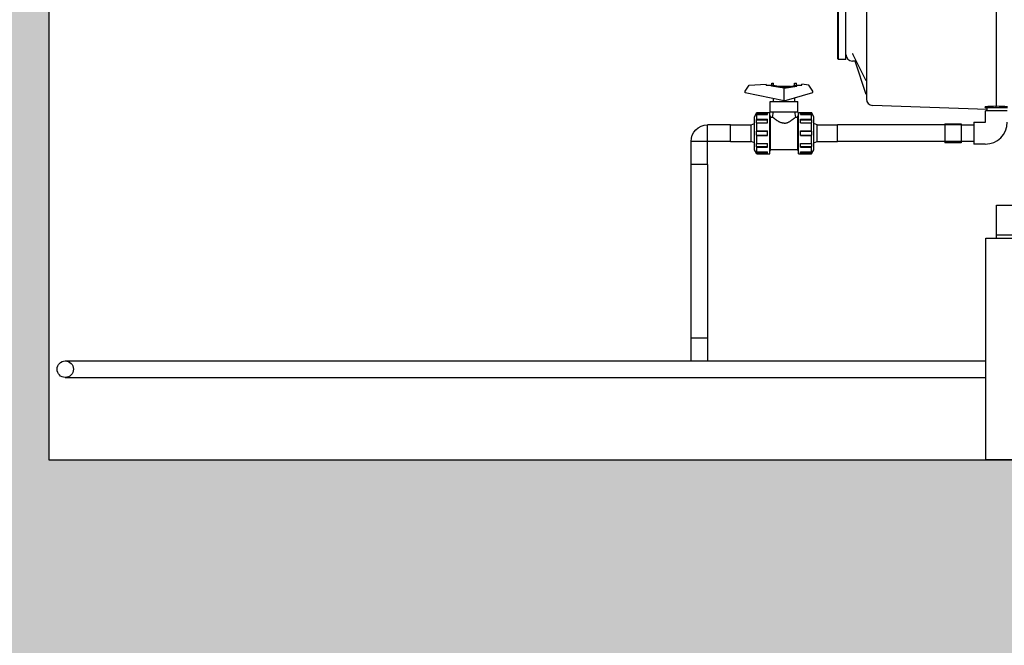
# Model space of a CAD drawing. Header units: metres. Extents: x -270273 to 328371, y -146885 to 591473.
# Tile 449 of 473: x 151424 to 152619, y 433573 to 434332. Entities that reach past the tile are written whole.
import ezdxf
from ezdxf import colors
from ezdxf.entities.mleader import LeaderData, LeaderLine
from ezdxf.math import Vec2, Vec3

# ---------------------------------------------------------------- set-up
doc = ezdxf.new("R2010")
doc.units = ezdxf.units.M
doc.layers.get('0').update_dxf_attribs({"color": 151})
for name, color, linetype in [('Iv-Hatch', 253, 'Continuous'), ('Iv-Lines 018', 1, 'Continuous'), ('Iv-status-nieuw', 170, 'Continuous'), ('Rahmen', 7, 'Continuous')]:
    doc.layers.add(name, color=color, linetype=linetype)
doc.styles.get("Standard").update_dxf_attribs({"font": 'iv-font.shx'})

# ---------------------------------------------------------------- blocks, each defined once
blk = doc.blocks.new('_Dot')
at = {"color": 0, "linetype": 'ByBlock', "lineweight": -2}
blk.add_line((-0.5, 0), (-1, 0), dxfattribs=at)
at = {"color": 0, "linetype": 'ByBlock', "const_width": 0.5}
blk.add_lwpolyline([(-0.25, 0, 1), (0.25, 0, 1)], format="xyb", close=True, dxfattribs=at)
blk = doc.blocks.new('Ventilator 1 V.A.Z.')
for p, q in [((65729.5, -9142.6), (65729.5, -9726.6)), ((65730.5, -9727.6), (65730.5, -9141.6)), ((65739.5, -9727.6), (65739.5, -9141.6)), ((65922, -9648.8), (65922, -9784.4)), ((65764.5, -9658.3), (65764.5, -9776)), ((65730.5, -9727.6), (65729.5, -9726.6)), ((65739.5, -9727.6), (65730.5, -9727.6)), ((65764.1, -9753.8), (65748.5, -9721.9)), ((65752.2, -9729.6), (65747.5, -9729.6)), ((65764.3, -9770.2), (65750.7, -9729.6)), ((65911, -9788.4), (65771.8, -9783.5)), ((65908.6, -9786.1), (65908.6, -9785.1)), ((65908.6, -9786.1), (65922.1, -9786.1)), ((65911, -9790.1), (65911, -9786.1)), ((65922, -9784.4), (65922.1, -9784.4)), ((65922.1, -9786.1), (65922.1, -9784.4)), ((65922.1, -9786.1), (65935.6, -9786.1)), ((65935.3, -9790.1), (65908.8, -9790.1)), ((65908.8, -9803.8), (65908.8, -9790.1)), ((65859.5, -9805.7), (65859.5, -9828.7)), ((65859.5, -9805.7), (65879.5, -9805.7)), ((65879.5, -9805.7), (65879.5, -9828.7)), ((65879.5, -9807.2), (65895, -9807.2)), ((65895, -9803.9), (65895, -9830.4)), ((65895, -9803.9), (65908.7, -9803.9)), ((65879.5, -9828.7), (65859.5, -9828.7)), ((65895, -9827.2), (65879.5, -9827.2)), ((65908.7, -9830.4), (65895, -9830.4)), ((65922.5, -9906.6), (65922.5, -9904.6)), ((65922.5, -9904.6), (66396.5, -9904.6)), ((65922.5, -9936.6), (65922.5, -9906.6)), ((65922.5, -9940.6), (65922.5, -9936.6)), ((65922.5, -9942.6), (65922.5, -9940.6)), ((65922.5, -9940.6), (66396.5, -9940.6)), ((65922.5, -9944.6), (65922.5, -9942.6)), ((65922.5, -9944.6), (66396.5, -9944.6))]:
    blk.add_line(p, q)
for centre, radius, start, end in [((65747.5, -9721.6), 8, 180, 270), ((65645.6, -9744.2), 118.9, 355.3655, 355.38), ((65772.1, -9775.9), 7.63, 179.573, 267.5886), ((65908.7, -9803.8), 0.1, 270, 0), ((65908.7, -9803.8), 26.6, 270, 0)]:
    blk.add_arc(centre, radius, start, end)
at = {"extrusion": (0, 0, -1)}
for centre, major_axis, ratio, start_param, end_param in [((65760.5, -9739.6), (-3.6, 14.2), 0.010417, 3.077017, 3.191287), ((65862.9, -9427.3), (622.5, 0), 0.576298, 1.475776, 1.497378), ((65981.3, -9427.3), (-622.5, 0), 0.576298, -1.497375, -1.475612)]:
    blk.add_ellipse(centre, major_axis=major_axis, ratio=ratio, start_param=start_param, end_param=end_param, dxfattribs=at)
blk.add_open_spline([(65748.5, -9721.9), (65748.4, -9721.8), (65748.3, -9721.5), (65748, -9721.2), (65747.7, -9720.9), (65747.7, -9720.9), (65747.7, -9720.9), (65747.7, -9720.9)], degree=3, knots=[0, 0, 0, 0, 0.0678428, 0.257649, 0.3970513, 0.539454, 0.5448245, 0.5448245, 0.5448245, 0.5448245])
blk.add_open_spline([(65748.5, -9721.9), (65748.5, -9721.9), (65748.4, -9721.8), (65748.4, -9721.8)], degree=3)
blk = doc.blocks.new('Knie 90 PE100 d20')
for p, q in [((64142.9, -6144.9), (64170.8, -6144.9)), ((64142.9, -6164.9), (64142.9, -6144.9)), ((64170.8, -6164.9), (64170.8, -6144.9)), ((64142.9, -6164.9), (64170.8, -6164.9)), ((64170.9, -6165), (64190.9, -6165)), ((64170.9, -6192.9), (64170.9, -6165)), ((64190.9, -6192.9), (64190.9, -6165)), ((64170.9, -6192.9), (64190.9, -6192.9))]:
    blk.add_line(p, q)
for radius, start, end in [(20.1, 0, 90), (0.1, 359.9996, 90.0002)]:
    blk.add_arc((64170.8, -6165), radius, start, end)
blk = doc.blocks.new('PE SDR11 Afsluiter DN15')
for p, q in [((61396.1, -9205.2), (61401.1, -9197.9)), ((61401.1, -9197.9), (61421.7, -9196.6)), ((61421.7, -9197.9), (61421.7, -9196.6)), ((61421.7, -9197.9), (61428, -9197.9)), ((61443.3, -9200.6), (61428, -9197.9)), ((61428, -9198.9), (61428, -9197.9)), ((61428, -9198.9), (61428, -9197.9)), ((61443.3, -9201.6), (61428, -9198.9)), ((61428.3, -9195.4), (61430.6, -9195.4)), ((61428.3, -9198), (61428.3, -9195.4)), ((61430.6, -9198.4), (61430.6, -9195.4)), ((61435.6, -9199.2), (61450.9, -9199.2)), ((61443.3, -9200.6), (61458.6, -9197.9)), ((61443.3, -9201.6), (61458.6, -9198.9)), ((61443.3, -9217), (61443.3, -9200.6)), ((61456, -9195.4), (61458.3, -9195.4)), ((61456, -9198.4), (61456, -9195.4)), ((61458.3, -9198), (61458.3, -9195.4)), ((61458.6, -9197.9), (61464.7, -9197.9)), ((61458.6, -9198.9), (61458.6, -9197.9)), ((61458.6, -9198.9), (61458.6, -9197.9)), ((61473.5, -9197.9), (61464.7, -9196.6)), ((61464.7, -9197.9), (61464.7, -9196.6)), ((61478.1, -9204.9), (61473.5, -9197.9)), ((61396.1, -9207.1), (61396.1, -9205.2)), ((61443.3, -9217), (61396.1, -9207.1)), ((61430.3, -9217.8), (61430.3, -9214.3)), ((61443.3, -9217), (61478.1, -9206.7)), ((61456.3, -9217.8), (61456.3, -9213.1)), ((61478.1, -9206.7), (61478.1, -9204.9)), ((61426.6, -9217.8), (61460, -9217.8)), ((61426.6, -9230), (61426.6, -9217.8)), ((61460, -9230), (61460, -9217.8)), ((61407.3, -9236.1), (61410.2, -9231.1)), ((61407.3, -9276.1), (61407.3, -9236.1)), ((61409.7, -9233), (61409.8, -9232.8)), ((61409.8, -9233.2), (61409.7, -9233)), ((61409.8, -9232.3), (61409.9, -9232.2)), ((61409.8, -9232.3), (61423.3, -9232.3)), ((61409.8, -9232.5), (61409.8, -9232.3)), ((61409.8, -9232.8), (61409.8, -9232.5)), ((61409.8, -9233.5), (61409.8, -9233.2)), ((61409.8, -9233.7), (61409.8, -9233.5)), ((61409.8, -9233.7), (61409.9, -9233.6)), ((61409.9, -9232.1), (61410, -9231.9)), ((61409.9, -9232.2), (61409.9, -9232.1)), ((61409.9, -9233.6), (61410, -9233.5)), ((61409.9, -9233.6), (61409.9, -9233.6)), ((61410, -9231.9), (61410.1, -9231.8)), ((61410, -9233.5), (61410.1, -9233.4)), ((61410.1, -9231.7), (61410.2, -9231.6)), ((61410.1, -9231.8), (61410.1, -9231.7)), ((61410.1, -9233.4), (61410.2, -9233.3)), ((61410.1, -9233.4), (61410.1, -9233.4)), ((61410.2, -9231.1), (61426, -9231.1)), ((61410.2, -9231.6), (61410.2, -9231.1)), ((61410.2, -9231.6), (61423.3, -9231.6)), ((61410.2, -9233.3), (61423.3, -9233.3)), ((61410.2, -9239.2), (61410.2, -9233.3)), ((61423.3, -9233.3), (61423.3, -9231.6)), ((61426, -9281.1), (61426, -9231.1)), ((61426, -9235.1), (61426.8, -9235.1)), ((61426.6, -9230), (61460, -9230)), ((61426.8, -9277.1), (61426.8, -9235.1)), ((61426.8, -9236.5), (61429.1, -9236.5)), ((61429.1, -9236.5), (61430.3, -9230)), ((61429.2, -9236.5), (61429.1, -9236.5)), ((61429.2, -9236.5), (61429.2, -9236.5)), ((61429.3, -9236.6), (61429.2, -9236.5)), ((61429.3, -9236.6), (61429.3, -9236.6)), ((61429.5, -9236.7), (61429.3, -9236.6)), ((61429.6, -9236.8), (61429.5, -9236.7)), ((61429.8, -9237), (61429.6, -9236.8)), ((61430, -9237.1), (61429.8, -9237)), ((61430.2, -9237.3), (61430, -9237.1)), ((61430.4, -9237.5), (61430.2, -9237.3)), ((61430.7, -9237.7), (61430.4, -9237.5)), ((61430.9, -9237.9), (61430.7, -9237.7)), ((61431.2, -9238.2), (61430.9, -9237.9)), ((61431.6, -9238.4), (61431.2, -9238.2)), ((61455, -9238.4), (61455.3, -9238.2)), ((61455.3, -9238.2), (61455.6, -9237.9)), ((61455.6, -9237.9), (61455.9, -9237.7)), ((61455.9, -9237.7), (61456.2, -9237.5)), ((61456.2, -9237.5), (61456.4, -9237.3)), ((61457.4, -9236.5), (61456.3, -9230)), ((61456.4, -9237.3), (61456.6, -9237.1)), ((61456.6, -9237.1), (61456.8, -9237)), ((61456.8, -9237), (61457, -9236.8)), ((61457, -9236.8), (61457.1, -9236.7)), ((61457.1, -9236.7), (61457.2, -9236.6)), ((61457.2, -9236.6), (61457.3, -9236.6)), ((61457.3, -9236.6), (61457.4, -9236.5)), ((61457.4, -9236.5), (61459.8, -9236.5)), ((61457.4, -9236.5), (61457.4, -9236.5)), ((61457.4, -9236.5), (61457.4, -9236.5)), ((61459.8, -9235.1), (61460.6, -9235.1)), ((61459.8, -9277.1), (61459.8, -9235.1)), ((61460.6, -9231.1), (61476.4, -9231.1)), ((61460.6, -9281.1), (61460.6, -9231.1)), ((61463.3, -9231.6), (61476.4, -9231.6)), ((61463.3, -9233.3), (61463.3, -9231.6)), ((61463.3, -9232.3), (61476.8, -9232.3)), ((61463.3, -9233.3), (61476.4, -9233.3)), ((61479.3, -9236.1), (61476.4, -9231.1)), ((61476.4, -9231.6), (61476.4, -9231.1)), ((61476.5, -9231.7), (61476.4, -9231.6)), ((61476.5, -9233.4), (61476.4, -9233.3)), ((61476.4, -9239.2), (61476.4, -9233.3)), ((61476.5, -9231.8), (61476.5, -9231.7)), ((61476.6, -9231.9), (61476.5, -9231.8)), ((61476.6, -9233.5), (61476.5, -9233.4)), ((61476.5, -9233.4), (61476.5, -9233.4)), ((61476.7, -9232.1), (61476.6, -9231.9)), ((61476.7, -9233.6), (61476.6, -9233.5)), ((61476.7, -9232.2), (61476.7, -9232.1)), ((61476.8, -9232.3), (61476.7, -9232.2)), ((61476.8, -9233.7), (61476.7, -9233.6)), ((61476.7, -9233.6), (61476.7, -9233.6)), ((61476.8, -9232.5), (61476.8, -9232.3)), ((61476.8, -9232.8), (61476.8, -9232.5)), ((61476.8, -9233), (61476.8, -9232.8)), ((61476.8, -9233.2), (61476.8, -9233)), ((61476.8, -9233.5), (61476.8, -9233.2)), ((61476.8, -9233.7), (61476.8, -9233.5)), ((61479.3, -9276.1), (61479.3, -9236.1)), ((61378.3, -9246.1), (61403.3, -9246.1)), ((61378.3, -9266.1), (61378.3, -9246.1)), ((61403.3, -9246.1), (61407.3, -9244.3)), ((61403.3, -9266.1), (61403.3, -9246.1)), ((61409.7, -9241.8), (61409.8, -9241.2)), ((61409.8, -9242.4), (61409.7, -9241.8)), ((61409.8, -9240), (61409.9, -9239.9)), ((61409.8, -9240), (61423.3, -9240)), ((61409.8, -9240.6), (61409.8, -9240)), ((61409.8, -9241.2), (61409.8, -9240.6)), ((61409.8, -9243), (61409.8, -9242.4)), ((61409.8, -9243.6), (61409.8, -9243)), ((61409.9, -9243.6), (61409.8, -9243.6)), ((61409.8, -9243.6), (61423.3, -9243.6)), ((61409.9, -9239.7), (61410, -9239.6)), ((61409.9, -9239.9), (61409.9, -9239.7)), ((61409.9, -9243.7), (61409.9, -9243.6)), ((61410, -9243.7), (61409.9, -9243.7)), ((61410, -9239.6), (61410.1, -9239.5)), ((61410.1, -9243.7), (61410, -9243.7)), ((61410.1, -9239.4), (61410.2, -9239.2)), ((61410.1, -9239.5), (61410.1, -9239.4)), ((61410.1, -9243.7), (61410.1, -9243.7)), ((61410.2, -9243.7), (61410.1, -9243.7)), ((61410.2, -9239.2), (61423.3, -9239.2)), ((61410.2, -9243.7), (61423.3, -9243.7)), ((61410.2, -9253.3), (61410.2, -9243.7)), ((61423.3, -9243.7), (61423.3, -9239.2)), ((61431.9, -9238.7), (61431.6, -9238.4)), ((61432.2, -9238.9), (61431.9, -9238.7)), ((61432.6, -9239.2), (61432.2, -9238.9)), ((61433, -9239.5), (61432.6, -9239.2)), ((61433.3, -9239.7), (61433, -9239.5)), ((61433.7, -9240), (61433.3, -9239.7)), ((61434.2, -9240.3), (61433.7, -9240)), ((61434.6, -9240.6), (61434.2, -9240.3)), ((61435, -9240.9), (61434.6, -9240.6)), ((61435.5, -9241.2), (61435, -9240.9)), ((61436, -9241.5), (61435.5, -9241.2)), ((61436.5, -9241.8), (61436, -9241.5)), ((61437, -9242.1), (61436.5, -9241.8)), ((61437.5, -9242.4), (61437, -9242.1)), ((61438, -9242.7), (61437.5, -9242.4)), ((61438.6, -9242.9), (61438, -9242.7)), ((61439.1, -9243.2), (61438.6, -9242.9)), ((61439.7, -9243.4), (61439.1, -9243.2)), ((61440.3, -9243.6), (61439.7, -9243.4)), ((61440.8, -9243.7), (61440.3, -9243.6)), ((61441.4, -9243.9), (61440.8, -9243.7)), ((61442, -9244), (61441.4, -9243.9)), ((61442.7, -9244), (61442, -9244)), ((61443.3, -9244), (61442.7, -9244)), ((61443.3, -9244), (61443.9, -9244)), ((61443.9, -9244), (61444.5, -9244)), ((61444.5, -9244), (61445.1, -9243.9)), ((61445.1, -9243.9), (61445.7, -9243.7)), ((61445.7, -9243.7), (61446.3, -9243.6)), ((61446.3, -9243.6), (61446.9, -9243.4)), ((61446.9, -9243.4), (61447.5, -9243.2)), ((61447.5, -9243.2), (61448, -9242.9)), ((61448, -9242.9), (61448.6, -9242.7)), ((61448.6, -9242.7), (61449.1, -9242.4)), ((61449.1, -9242.4), (61449.6, -9242.1)), ((61449.6, -9242.1), (61450.1, -9241.8)), ((61450.1, -9241.8), (61450.6, -9241.5)), ((61450.6, -9241.5), (61451.1, -9241.2)), ((61451.1, -9241.2), (61451.6, -9240.9)), ((61451.6, -9240.9), (61452, -9240.6)), ((61452, -9240.6), (61452.4, -9240.3)), ((61452.4, -9240.3), (61452.8, -9240)), ((61452.8, -9240), (61453.2, -9239.7)), ((61453.2, -9239.7), (61453.6, -9239.5)), ((61453.6, -9239.5), (61454, -9239.2)), ((61454, -9239.2), (61454.3, -9238.9)), ((61454.3, -9238.9), (61454.7, -9238.7)), ((61454.7, -9238.7), (61455, -9238.4)), ((61463.3, -9239.2), (61476.4, -9239.2)), ((61463.3, -9243.7), (61463.3, -9239.2)), ((61463.3, -9240), (61476.8, -9240)), ((61463.3, -9243.6), (61476.8, -9243.6)), ((61463.3, -9243.7), (61476.4, -9243.7)), ((61476.5, -9239.4), (61476.4, -9239.2)), ((61476.4, -9243.7), (61476.5, -9243.7)), ((61476.4, -9253.3), (61476.4, -9243.7)), ((61476.5, -9239.5), (61476.5, -9239.4)), ((61476.6, -9239.6), (61476.5, -9239.5)), ((61476.5, -9243.7), (61476.5, -9243.7)), ((61476.5, -9243.7), (61476.6, -9243.7)), ((61476.7, -9239.7), (61476.6, -9239.6)), ((61476.6, -9243.7), (61476.7, -9243.7)), ((61476.7, -9239.9), (61476.7, -9239.7)), ((61476.8, -9240), (61476.7, -9239.9)), ((61476.7, -9243.7), (61476.7, -9243.6)), ((61476.7, -9243.6), (61476.8, -9243.6)), ((61476.8, -9240.6), (61476.8, -9240)), ((61476.8, -9241.2), (61476.8, -9240.6)), ((61476.8, -9241.8), (61476.8, -9241.2)), ((61476.8, -9242.4), (61476.8, -9241.8)), ((61476.8, -9243), (61476.8, -9242.4)), ((61476.8, -9243.6), (61476.8, -9243)), ((61483.3, -9246.1), (61479.3, -9244.3)), ((61483.3, -9246.1), (61508.3, -9246.1)), ((61483.3, -9266.1), (61483.3, -9246.1)), ((61508.3, -9266.1), (61508.3, -9246.1)), ((61409.7, -9256.1), (61409.8, -9255.3)), ((61409.8, -9256.8), (61409.7, -9256.1)), ((61409.8, -9253.8), (61409.9, -9253.7)), ((61409.8, -9253.8), (61423.3, -9253.8)), ((61409.8, -9254.6), (61409.8, -9253.8)), ((61409.8, -9255.3), (61409.8, -9254.6)), ((61409.8, -9257.6), (61409.8, -9256.8)), ((61409.8, -9258.3), (61409.8, -9257.6)), ((61409.9, -9258.4), (61409.8, -9258.3)), ((61409.8, -9258.3), (61423.3, -9258.3)), ((61409.9, -9253.7), (61410, -9253.6)), ((61409.9, -9253.7), (61409.9, -9253.7)), ((61409.9, -9258.5), (61409.9, -9258.4)), ((61410, -9258.6), (61409.9, -9258.5)), ((61410, -9253.6), (61410.1, -9253.5)), ((61410.1, -9258.7), (61410, -9258.6)), ((61410.1, -9253.4), (61410.2, -9253.3)), ((61410.1, -9253.5), (61410.1, -9253.4)), ((61410.1, -9258.7), (61410.1, -9258.7)), ((61410.2, -9258.8), (61410.1, -9258.7)), ((61410.2, -9253.3), (61423.3, -9253.3)), ((61410.2, -9258.8), (61423.3, -9258.8)), ((61410.2, -9268.4), (61410.2, -9258.8)), ((61423.3, -9258.8), (61423.3, -9253.3)), ((61463.3, -9253.3), (61476.4, -9253.3)), ((61463.3, -9258.8), (61463.3, -9253.3)), ((61463.3, -9253.8), (61476.8, -9253.8)), ((61463.3, -9258.3), (61476.8, -9258.3)), ((61463.3, -9258.8), (61476.4, -9258.8)), ((61476.5, -9253.4), (61476.4, -9253.3)), ((61476.4, -9258.8), (61476.5, -9258.7)), ((61476.4, -9268.4), (61476.4, -9258.8)), ((61476.5, -9253.5), (61476.5, -9253.4)), ((61476.6, -9253.6), (61476.5, -9253.5)), ((61476.5, -9258.7), (61476.6, -9258.6)), ((61476.5, -9258.7), (61476.5, -9258.7)), ((61476.7, -9253.7), (61476.6, -9253.6)), ((61476.6, -9258.6), (61476.7, -9258.5)), ((61476.8, -9253.8), (61476.7, -9253.7)), ((61476.7, -9253.7), (61476.7, -9253.7)), ((61476.7, -9258.4), (61476.8, -9258.3)), ((61476.7, -9258.5), (61476.7, -9258.4)), ((61476.8, -9254.6), (61476.8, -9253.8)), ((61476.8, -9255.3), (61476.8, -9254.6)), ((61476.8, -9256.1), (61476.8, -9255.3)), ((61476.8, -9256.8), (61476.8, -9256.1)), ((61476.8, -9257.6), (61476.8, -9256.8)), ((61476.8, -9258.3), (61476.8, -9257.6)), ((61378.3, -9266.1), (61403.3, -9266.1)), ((61407.3, -9267.8), (61403.3, -9266.1)), ((61409.7, -9270.3), (61409.8, -9269.7)), ((61409.8, -9270.9), (61409.7, -9270.3)), ((61409.8, -9268.5), (61423.3, -9268.5)), ((61409.8, -9268.5), (61409.9, -9268.5)), ((61409.8, -9269.1), (61409.8, -9268.5)), ((61409.8, -9269.7), (61409.8, -9269.1)), ((61409.8, -9271.5), (61409.8, -9270.9)), ((61409.8, -9272.1), (61409.8, -9271.5)), ((61409.9, -9272.3), (61409.8, -9272.1)), ((61409.8, -9272.1), (61423.3, -9272.1)), ((61409.9, -9268.5), (61410, -9268.5)), ((61409.9, -9268.5), (61409.9, -9268.5)), ((61409.9, -9272.4), (61409.9, -9272.3)), ((61410, -9272.5), (61409.9, -9272.4)), ((61410, -9268.5), (61410.1, -9268.5)), ((61410.1, -9272.6), (61410, -9272.5)), ((61410.1, -9268.5), (61410.2, -9268.4)), ((61410.1, -9268.5), (61410.1, -9268.5)), ((61410.1, -9272.8), (61410.1, -9272.6)), ((61410.2, -9272.9), (61410.1, -9272.8)), ((61410.2, -9268.4), (61423.3, -9268.4)), ((61410.2, -9272.9), (61423.3, -9272.9)), ((61410.2, -9278.8), (61410.2, -9272.9)), ((61423.3, -9272.9), (61423.3, -9268.4)), ((61463.3, -9268.4), (61476.4, -9268.4)), ((61463.3, -9272.9), (61463.3, -9268.4)), ((61463.3, -9268.5), (61476.8, -9268.5)), ((61463.3, -9272.1), (61476.8, -9272.1)), ((61463.3, -9272.9), (61476.4, -9272.9)), ((61476.5, -9268.5), (61476.4, -9268.4)), ((61476.4, -9272.9), (61476.5, -9272.8)), ((61476.4, -9278.8), (61476.4, -9272.9)), ((61476.6, -9268.5), (61476.5, -9268.5)), ((61476.5, -9268.5), (61476.5, -9268.5)), ((61476.5, -9272.6), (61476.6, -9272.5)), ((61476.5, -9272.8), (61476.5, -9272.6)), ((61476.7, -9268.5), (61476.6, -9268.5)), ((61476.6, -9272.5), (61476.7, -9272.4)), ((61476.8, -9268.5), (61476.7, -9268.5)), ((61476.7, -9268.5), (61476.7, -9268.5)), ((61476.7, -9272.3), (61476.8, -9272.1)), ((61476.7, -9272.4), (61476.7, -9272.3)), ((61476.8, -9269.1), (61476.8, -9268.5)), ((61476.8, -9269.7), (61476.8, -9269.1)), ((61476.8, -9270.3), (61476.8, -9269.7)), ((61476.8, -9270.9), (61476.8, -9270.3)), ((61476.8, -9271.5), (61476.8, -9270.9)), ((61476.8, -9272.1), (61476.8, -9271.5)), ((61479.3, -9267.8), (61483.3, -9266.1)), ((61483.3, -9266.1), (61508.3, -9266.1)), ((61410.2, -9281.1), (61407.3, -9276.1)), ((61409.7, -9279.1), (61409.8, -9278.9)), ((61409.8, -9279.4), (61409.7, -9279.1)), ((61409.9, -9278.5), (61409.8, -9278.4)), ((61409.8, -9278.7), (61409.8, -9278.4)), ((61409.8, -9278.9), (61409.8, -9278.7)), ((61409.8, -9279.6), (61409.8, -9279.4)), ((61409.8, -9279.8), (61409.8, -9279.6)), ((61409.9, -9279.9), (61409.8, -9279.8)), ((61409.8, -9279.8), (61423.3, -9279.8)), ((61409.9, -9278.6), (61409.9, -9278.5)), ((61410, -9278.6), (61409.9, -9278.6)), ((61409.9, -9280.1), (61409.9, -9279.9)), ((61410, -9280.2), (61409.9, -9280.1)), ((61410.1, -9278.7), (61410, -9278.6)), ((61410.1, -9280.3), (61410, -9280.2)), ((61410.1, -9278.8), (61410.1, -9278.7)), ((61410.2, -9278.8), (61410.1, -9278.8)), ((61410.1, -9280.4), (61410.1, -9280.3)), ((61410.2, -9280.6), (61410.1, -9280.4)), ((61410.2, -9278.8), (61423.3, -9278.8)), ((61410.2, -9280.6), (61423.3, -9280.6)), ((61410.2, -9281.1), (61410.2, -9280.6)), ((61410.2, -9281.1), (61426, -9281.1)), ((61423.3, -9280.6), (61423.3, -9278.8)), ((61426, -9277.1), (61426.8, -9277.1)), ((61426.8, -9275.7), (61431.3, -9275.7)), ((61431.3, -9275.7), (61459.8, -9275.7)), ((61459.8, -9277.1), (61460.6, -9277.1)), ((61460.6, -9281.1), (61476.4, -9281.1)), ((61463.3, -9278.8), (61476.4, -9278.8)), ((61463.3, -9280.6), (61463.3, -9278.8)), ((61463.3, -9279.8), (61476.8, -9279.8)), ((61463.3, -9280.6), (61476.4, -9280.6)), ((61476.4, -9281.1), (61479.3, -9276.1)), ((61476.4, -9278.8), (61476.5, -9278.8)), ((61476.4, -9280.6), (61476.5, -9280.4)), ((61476.4, -9281.1), (61476.4, -9280.6)), ((61476.5, -9278.7), (61476.6, -9278.6)), ((61476.5, -9278.8), (61476.5, -9278.7)), ((61476.5, -9280.3), (61476.6, -9280.2)), ((61476.5, -9280.4), (61476.5, -9280.3)), ((61476.6, -9278.6), (61476.7, -9278.6)), ((61476.6, -9280.2), (61476.7, -9280.1)), ((61476.7, -9278.5), (61476.8, -9278.4)), ((61476.7, -9278.6), (61476.7, -9278.5)), ((61476.7, -9279.9), (61476.8, -9279.8)), ((61476.7, -9280.1), (61476.7, -9279.9)), ((61476.8, -9278.7), (61476.8, -9278.4)), ((61476.8, -9278.9), (61476.8, -9278.7)), ((61476.8, -9279.1), (61476.8, -9278.9)), ((61476.8, -9279.4), (61476.8, -9279.1)), ((61476.8, -9279.6), (61476.8, -9279.4)), ((61476.8, -9279.8), (61476.8, -9279.6))]:
    blk.add_line(p, q)

msp = doc.modelspace()

# ---------------------------------------------------------------- hatches: boundary and pattern name
at = {"layer": 'Iv-Hatch'}
h = msp.add_hatch(color=256, dxfattribs=at)
h.dxf.hatch_style = 1
h.paths.add_polyline_path([(156009.3292, 434315.9228), (155759.3292, 434315.9228), (155759.3292, 433797.8619), (153829.3292, 433797.8619), (153829.3292, 433597.8619), (153379.3292, 433597.8619), (153379.3292, 433797.8619), (151459.3292, 433797.8619), (151459.3292, 434101.4228), (151339.8292, 434101.4228), (151339.8292, 434033.4228), (151327.8292, 434033.4228), (151327.8292, 434101.4228), (151209.3292, 434101.4228), (151209.3289, 433547.8619), (153129.3292, 433547.8619), (153129.3292, 433347.8619), (154079.3292, 433347.8619), (154079.3292, 433547.8619), (156004.3292, 433547.8619)])
h.paths.add_polyline_path([(156009.3292, 436097.8619), (155759.3292, 436097.8619), (155759.3292, 434315.9228), (156009.3292, 434315.9228)])
h.paths.add_polyline_path([(151459.3292, 436097.8619), (151209.3292, 436097.8619), (151209.3292, 434530.4228), (151327.8292, 434530.4228), (151327.8292, 434598.4228), (151339.8292, 434598.4228), (151339.8292, 434530.4228), (151459.3292, 434530.4228)])
h.paths.add_polyline_path([(151339.8292, 434598.4228), (151327.8292, 434598.4228), (151327.8292, 434315.9228), (151339.8292, 434315.9228)])
h.paths.add_polyline_path([(151459.3292, 434530.4228), (151339.8292, 434530.4228), (151339.8292, 434315.9228), (151459.3292, 434315.9228)])
h.paths.add_polyline_path([(151327.8292, 434530.4228), (151209.3292, 434530.4228), (151209.3292, 434315.9228), (151327.8292, 434315.9228)])
h.paths.add_polyline_path([(151327.8292, 434315.9228), (151209.3292, 434315.9228), (151209.3292, 434101.4228), (151327.8292, 434101.4228)], flags=17)
h.paths.add_polyline_path([(151339.8292, 434315.9228), (151327.8292, 434315.9228), (151327.8292, 434033.4228), (151339.8292, 434033.4228)], flags=17)
h.paths.add_polyline_path([(151459.3292, 434315.9228), (151339.8292, 434315.9228), (151339.8292, 434101.4228), (151459.3292, 434101.4228)], flags=17)

# ---------------------------------------------------------------- linework, layer by layer
at = {"layer": 'Iv-Lines 018'}
msp.add_lwpolyline([(151459.3292, 436097.8619), (151459.3292, 433797.8619), (153379.3292, 433797.8619), (153379.3292, 433597.8619), (153829.3292, 433597.8619), (153829.3292, 433797.8619), (155759.3292, 433797.8619), (155759.3292, 436097.8619)], dxfattribs=at)
msp.add_lwpolyline([(152596.8289, 434066.7522), (153096.8289, 434066.7522), (153096.8289, 433797.8619), (152596.8289, 433797.8619)], close=True, dxfattribs=at)
at = {"layer": 'Iv-status-nieuw'}
for p, q in [((152566.8289, 434204.1522), (152416.8289, 434204.1522)), ((152566.8289, 434184.1522), (152416.8289, 434184.1522)), ((152238.8289, 434156.1522), (152238.8289, 433945.8619)), ((152258.8289, 434156.1522), (152258.8289, 433945.8619)), ((152238.8289, 433945.8619), (152258.8289, 433945.8619)), ((152238.8289, 433945.8619), (152238.8289, 433917.9619)), ((152258.8289, 433945.8619), (152258.8289, 433917.9619)), ((151479.3289, 433917.8619), (152596.8289, 433917.8619)), ((152238.8289, 433917.9619), (152258.8289, 433917.9619)), ((151479.3289, 433897.8619), (152596.8289, 433897.8619))]:
    msp.add_line(p, q, dxfattribs=at)
msp.add_circle((151479.3289, 433907.8619), 10, dxfattribs=at)
for radius, start, end in [(0.1, 269.9997814, 0.0004371), (20.1, 359.714931, 0)]:
    msp.add_arc((152238.7289, 433917.9619), radius, start, end, dxfattribs=at)

# ---------------------------------------------------------------- block references
for name, p in [('Ventilator 1 V.A.Z.', (86687.3395, 444011.3056)), ('PE SDR11 Afsluiter DN15', (90908.5385, 443450.22))]:
    msp.add_blockref(name, p, dxfattribs=at)
at = {"layer": 'Iv-status-nieuw', "xscale": -1}
msp.add_blockref('Knie 90 PE100 d20', (216429.7753, 440349.0411), dxfattribs=at)

# ---------------------------------------------------------------- leaders
at = {"layer": 'Rahmen', "color": 7, "linetype": 'Continuous'}
ml = msp.add_multileader_mtext('Standard', dxfattribs=at)
ml.set_content('\\pxsm0.9;{\\fSolid Edge ISO|b1|i0|c0|p34;VENTILATOR 1 (V42600)}', color=7)
ml.set_leader_properties()
ml.set_arrow_properties(name='DOT')
ml.build(insert=Vec2(0, 0))
ml.multileader.update_dxf_attribs({"leader_type": 0, "dogleg_length": 0, "arrow_head_size": 50})
ctx = ml.context
ctx.base_point, ctx.char_height, ctx.arrow_head_size, ctx.landing_gap_size, ctx.plane_origin = Vec3(153967.9422, 442413.0757), 50, 50, 17.5, Vec3(149169.2122, 441836.9358)
ctx.text_align_type = 1
notes = []
notes.append((ctx, [(0, (0, 0, 0), (0, 0), (1, 0), 1, [])]))
ctx.mtext.insert, ctx.mtext.width, ctx.mtext.alignment = Vec3(154440.2041, 442446.409), 995.555187, 2
ml = msp.add_multileader_mtext('Standard', dxfattribs=at)
ml.set_content('\\pxsm0.9;{\\fSolid Edge ISO|b1|i0|c0|p34;1,5 kW}', color=7)
ml.set_leader_properties()
ml.set_arrow_properties(name='DOT')
ml.build(insert=Vec2(0, 0))
ml.multileader.update_dxf_attribs({"leader_type": 0, "dogleg_length": 0, "arrow_head_size": 50})
ctx = ml.context
ctx.base_point, ctx.char_height, ctx.arrow_head_size, ctx.landing_gap_size, ctx.plane_origin = Vec3(153975.3692, 442274.1316), 50, 50, 17.5, Vec3(150323.6256, 441694.4203)
ctx.text_align_type = 1
notes.append((ctx, [(0, (0, 0, 0), (0, 0), (1, 0), 1, [])]))
ctx.mtext.insert, ctx.mtext.alignment = Vec3(154114.2977, 442303.8935), 2
ml = msp.add_multileader_mtext('Standard', dxfattribs=at)
ml.set_content('{\\pxsm0.9;\\fSolid Edge ISO|b1||i0||c0|p34;\\W1.;HF R 315 -17D\\P}', color=7)
ml.set_leader_properties()
ml.set_arrow_properties(name='DOT')
ml.build(insert=Vec2(0, 0))
ml.multileader.update_dxf_attribs({"leader_type": 0, "dogleg_length": 0, "arrow_head_size": 50})
ctx = ml.context
ctx.base_point, ctx.char_height, ctx.arrow_head_size, ctx.landing_gap_size, ctx.plane_origin = Vec3(154114.798, 442184.2952), 50, 50, 17.5, Vec3(150630.1191, 441600.1473)
ctx.text_align_type = 1
notes.append((ctx, [(0, (0, 0, 0), (0, 0), (1, 0), 1, [])]))
ctx.mtext.insert, ctx.mtext.alignment = Vec3(154299.3626, 442209.6205), 2
ml = msp.add_multileader_mtext('Standard', dxfattribs=at)
ml.set_content('\\pxsm0.9;{\\fSolid Edge ISO|b0|i0|c0|p34;DS1, GR135°, Mbgr.90}', color=7)
ml.set_leader_properties()
ml.set_arrow_properties(name='DOT')
ml.build(insert=Vec2(0, 0))
ml.multileader.update_dxf_attribs({"leader_type": 0, "dogleg_length": 0, "arrow_head_size": 50})
ctx = ml.context
ctx.base_point, ctx.char_height, ctx.arrow_head_size, ctx.landing_gap_size, ctx.plane_origin = Vec3(153983.9754, 442101.6998), 50, 50, 17.5, Vec3(150326.6866, 441596.0885)
ctx.text_align_type = 1
notes.append((ctx, [(0, (0, 0, 0), (0, 0), (1, 0), 1, [])]))
ctx.mtext.insert, ctx.mtext.alignment = Vec3(154406.2373, 442135.0331), 2
ml = msp.add_multileader_mtext('Standard', dxfattribs=at)
ml.set_content('\\pxsm0.9;{\\fSolid Edge ISO|b1|i0|c0|p34;A42601}', color=7)
ml.set_leader_properties()
ml.set_arrow_properties(name='DOT')
ml.build(insert=Vec2(0, 0))
ml.multileader.update_dxf_attribs({"leader_type": 0, "dogleg_length": 0, "arrow_head_size": 50})
ctx = ml.context
ctx.base_point, ctx.char_height, ctx.arrow_head_size, ctx.landing_gap_size, ctx.plane_origin = Vec3(152894.0984, 441919.0198), 50, 50, 17.5, Vec3(148855.4501, 441334.5466)
ctx.text_align_type = 1
notes.append((ctx, [(0, (0, 0, 0), (0, 0), (1, 0), 1, [])]))
ctx.mtext.insert, ctx.mtext.alignment = Vec3(153038.9794, 441944.0198), 2
ml = msp.add_multileader_mtext('Standard', dxfattribs=at)
ml.set_content('\\pxsm0.9;{\\fSolid Edge ISO|b1|i0|c0|p34;A42603}', color=7)
ml.set_leader_properties()
ml.set_arrow_properties(name='DOT')
ml.build(insert=Vec2(0, 0))
ml.multileader.update_dxf_attribs({"leader_type": 0, "dogleg_length": 0, "arrow_head_size": 50})
ctx = ml.context
ctx.base_point, ctx.char_height, ctx.arrow_head_size, ctx.landing_gap_size, ctx.plane_origin = Vec3(153322.8424, 441919.0198), 50, 50, 17.5, Vec3(149273.4798, 441334.5466)
ctx.text_align_type = 1
notes.append((ctx, [(0, (0, 0, 0), (0, 0), (1, 0), 1, [])]))
ctx.mtext.insert, ctx.mtext.alignment = Vec3(153478.4377, 441944.0198), 2
ml = msp.add_multileader_mtext('Standard', dxfattribs=at)
ml.set_content('\\pxsm0.9;{\\fSolid Edge ISO|b1|i0|c0|p34;%%C315}', color=7)
ml.set_leader_properties()
ml.set_arrow_properties(name='DOT')
ml.build(insert=Vec2(0, 0))
ml.multileader.update_dxf_attribs({"leader_type": 0, "dogleg_length": 0, "arrow_head_size": 50})
ctx = ml.context
ctx.base_point, ctx.char_height, ctx.arrow_head_size, ctx.landing_gap_size, ctx.plane_origin = Vec3(155141.5835, 441267.8761), 50, 50, 17.5, Vec3(151368.4114, 440683.4029)
ctx.text_align_type = 1
notes.append((ctx, [(0, (0, 0, 0), (0, 0), (1, 0), 1, [])]))
ctx.mtext.insert, ctx.mtext.alignment = Vec3(155241.2264, 441292.8761), 2
ml = msp.add_multileader_mtext('Standard', dxfattribs=at)
ml.set_content('\\pxsm0.9;{\\fSolid Edge ISO|b1|i0|c0|p34;VENTILATOR 2 (V42700)}', color=7)
ml.set_leader_properties()
ml.set_arrow_properties(name='DOT')
ml.build(insert=Vec2(0, 0))
ml.multileader.update_dxf_attribs({"leader_type": 0, "dogleg_length": 0, "arrow_head_size": 50})
ctx = ml.context
ctx.base_point, ctx.char_height, ctx.arrow_head_size, ctx.landing_gap_size, ctx.plane_origin = Vec3(154650.7196, 438617.732), 50, 50, 17.5, Vec3(150117.8651, 438041.5921)
ctx.text_align_type = 1
notes.append((ctx, [(0, (0, 0, 0), (0, 0), (1, 0), 1, [])]))
ctx.mtext.insert, ctx.mtext.width, ctx.mtext.alignment = Vec3(154930.1244, 438651.0653), 995.555187, 2
ml = msp.add_multileader_mtext('Standard', dxfattribs=at)
ml.set_content('\\pxsm0.9;{\\fSolid Edge ISO|b1|i0|c0|p34;1,5 kW}', color=7)
ml.set_leader_properties()
ml.set_arrow_properties(name='DOT')
ml.build(insert=Vec2(0, 0))
ml.multileader.update_dxf_attribs({"leader_type": 0, "dogleg_length": 0, "arrow_head_size": 50})
ctx = ml.context
ctx.base_point, ctx.char_height, ctx.arrow_head_size, ctx.landing_gap_size, ctx.plane_origin = Vec3(154458.3231, 438536.4387), 50, 50, 17.5, Vec3(150806.5795, 437956.7274)
ctx.text_align_type = 1
notes.append((ctx, [(0, (0, 0, 0), (0, 0), (1, 0), 1, [])]))
ctx.mtext.insert, ctx.mtext.alignment = Vec3(154597.2517, 438566.2006), 2
ml = msp.add_multileader_mtext('Standard', dxfattribs=at)
ml.set_content('{\\pxsm0.9;\\fSolid Edge ISO|b1||i0||c0|p34;\\W1.;HF R 315 -17D\\P}', color=7)
ml.set_leader_properties()
ml.set_arrow_properties(name='DOT')
ml.build(insert=Vec2(0, 0))
ml.multileader.update_dxf_attribs({"leader_type": 0, "dogleg_length": 0, "arrow_head_size": 50})
ctx = ml.context
ctx.base_point, ctx.char_height, ctx.arrow_head_size, ctx.landing_gap_size, ctx.plane_origin = Vec3(154597.752, 438446.6023), 50, 50, 17.5, Vec3(151113.073, 437862.4544)
ctx.text_align_type = 1
notes.append((ctx, [(0, (0, 0, 0), (0, 0), (1, 0), 1, [])]))
ctx.mtext.insert, ctx.mtext.alignment = Vec3(154782.3165, 438471.9276), 2
ml = msp.add_multileader_mtext('Standard', dxfattribs=at)
ml.set_content('{\\pxsm0.9;\\fSolid Edge ISO|b0||i0||c0|p34;\\W1.;DS1, GR270°, Mbgr.90\\P}', color=7)
ml.set_leader_properties()
ml.set_arrow_properties(name='DOT')
ml.build(insert=Vec2(0, 0))
ml.multileader.update_dxf_attribs({"leader_type": 0, "dogleg_length": 0, "arrow_head_size": 50})
ctx = ml.context
ctx.base_point, ctx.char_height, ctx.arrow_head_size, ctx.landing_gap_size, ctx.plane_origin = Vec3(154626.9716, 438354.9535), 50, 50, 17.5, Vec3(151218.8329, 437847.5338)
ctx.text_align_type = 1
notes.append((ctx, [(0, (0, 0, 0), (0, 0), (1, 0), 1, [])]))
ctx.mtext.insert, ctx.mtext.alignment = Vec3(154893.6216, 438386.4785), 2
ml = msp.add_multileader_mtext('Standard', dxfattribs=at)
ml.set_content('\\pxsm0.9;{\\fSolid Edge ISO|b1|i0|c0|p34;A42708}', color=7)
ml.set_leader_properties()
ml.set_arrow_properties(name='DOT')
ml.build(insert=Vec2(0, 0))
ml.multileader.update_dxf_attribs({"leader_type": 0, "dogleg_length": 0, "arrow_head_size": 50})
ctx = ml.context
ctx.base_point, ctx.char_height, ctx.arrow_head_size, ctx.landing_gap_size, ctx.plane_origin = Vec3(155993.9354, 437905.2509), 50, 50, 17.5, Vec3(152220.7633, 437320.7776)
ctx.text_align_type = 1
notes.append((ctx, [(0, (0, 0, 0), (0, 0), (1, 0), 1, [])]))
ctx.mtext.insert, ctx.mtext.alignment = Vec3(156149.5307, 437930.2509), 2
for ctx, leaders in notes:
    for number, flags, end, landing, length, lines in leaders:
        leader = LeaderData()
        leader.index, (leader.has_last_leader_line, leader.has_dogleg_vector, leader.attachment_direction) = number, flags
        leader.last_leader_point, leader.dogleg_vector, leader.dogleg_length = Vec3(end), Vec3(landing), length
        for number, points, colour, breaks in lines:
            line = LeaderLine()
            line.index, line.vertices, line.color, line.breaks = number, Vec3.list(points), colors.encode_raw_color(colour), breaks
            leader.lines.append(line)
        ctx.leaders.append(leader)

doc.saveas('drawing.dxf')
